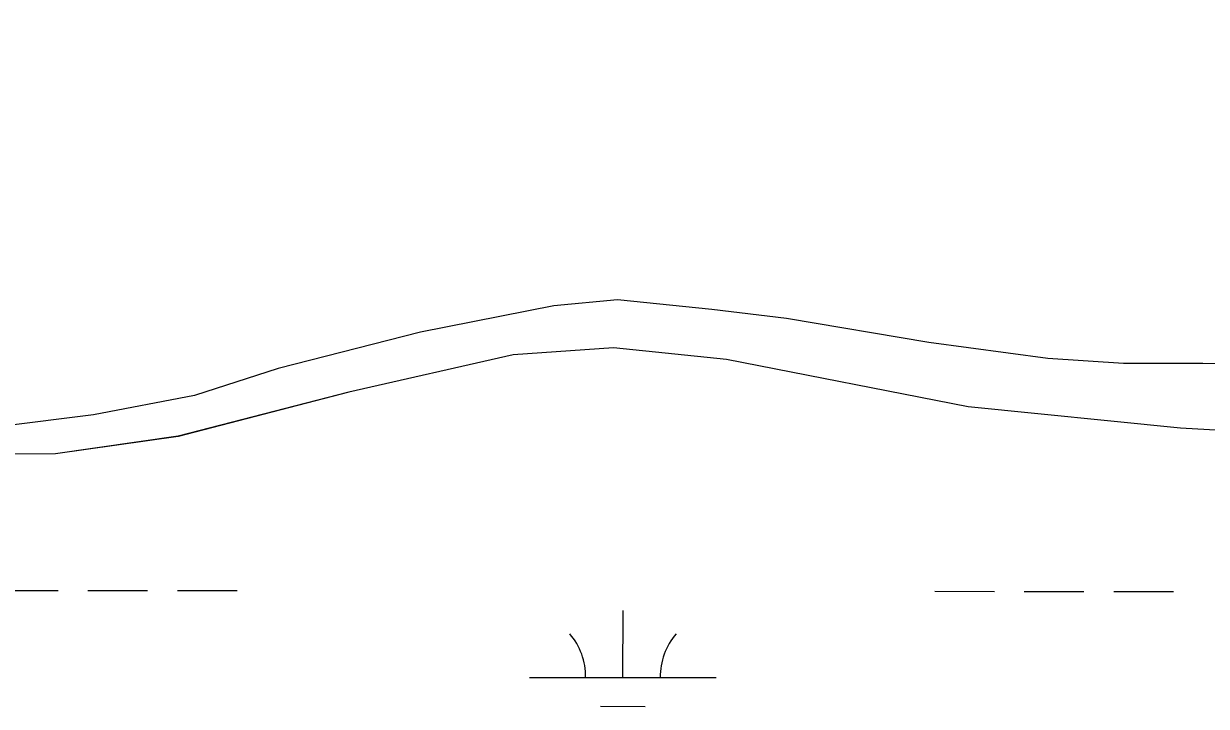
# Model space of a CAD drawing. Extents: x 3148686 to 3186545, y 916144 to 941516.
# Drawn here: x 3175262 to 3175896, y 925683 to 926049 of the extents above; entities that cross this region are included whole.
import ezdxf

# ---------------------------------------------------------------- set-up
doc = ezdxf.new("R2010")
doc.units = 0
for name, color, linetype in [('V-ROAD-CNTR', 7, 'Continuous'), ('V-SITE-VEGE', 7, 'Continuous'), ('V-WETL-SWMP', 7, 'Continuous')]:
    doc.layers.add(name, color=color, linetype=linetype)

msp = doc.modelspace()

# ---------------------------------------------------------------- linework, layer by layer
at = {"layer": 'V-ROAD-CNTR'}
for points in [[(3176550.09, 926049.04), (3176507.59, 926048.41), (3176470.04, 926038.91), (3176429.38, 926019.63), (3176386.8, 925985.93), (3176345.64, 925953.62), (3176312.94, 925927.25), (3176280.69, 925905.89), (3176255.72, 925892.28), (3176220.53, 925879.36), (3176174.97, 925871.54), (3176119.03, 925868.22), (3176052.48, 925866.39), (3175994.75, 925865.29), (3175944.25, 925866.33), (3175894.15, 925866.77), (3175851.67, 925866.74)], [(3175851.67, 925866.74), (3175810.96, 925869.38), (3175747.33, 925877.98), (3175670.98, 925890.94), (3175630.95, 925895.8), (3175580.38, 925900.93), (3175546.3, 925897.63), (3175474.82, 925883.49), (3175398.55, 925864.13), (3175353.67, 925849.67), (3175299.48, 925839.24), (3175249.71, 925832.95), (3175083.88, 925827.71), (3175037.49, 925823.05), (3174964.19, 925813.18), (3174865.26, 925792.22), (3174816.58, 925784.33), (3174691.75, 925765.84), (3174611.66, 925754.85), (3174473.99, 925733.09), (3174361.05, 925723.09), (3174289.25, 925703.77)]]:
    msp.add_lwpolyline(points, dxfattribs=at)
at = {"layer": 'V-SITE-VEGE'}
for p, q in [((3175578.26, 925875.16), (3175524.45, 925871.47)), ((3175638.86, 925868.93), (3175578.26, 925875.16)), ((3175524.45, 925871.47), (3175436.27, 925851.42)), ((3175768.41, 925843.52), (3175638.86, 925868.93)), ((3175436.27, 925851.42), (3175344.87, 925827.7)), ((3175882.18, 925832.05), (3175768.41, 925843.52)), ((3175959.31, 925827.63), (3175882.18, 925832.05)), ((3175344.87, 925827.7), (3175279.02, 925818.35)), ((3175279.02, 925818.35), (3175158.7, 925817.4))]:
    msp.add_line(p, q, dxfattribs=at)
at = {"layer": 'V-WETL-SWMP'}
for p, q in [((3175578.26, 925875.15), (3175524.44, 925871.47)), ((3175638.86, 925868.93), (3175578.26, 925875.15)), ((3175524.44, 925871.47), (3175436.27, 925851.41)), ((3175768.41, 925843.52), (3175638.86, 925868.93)), ((3175436.27, 925851.41), (3175344.87, 925827.69)), ((3175882.18, 925832.05), (3175768.41, 925843.52)), ((3175959.31, 925827.63), (3175882.18, 925832.05)), ((3175344.87, 925827.69), (3175279.03, 925818.36)), ((3175279.03, 925818.36), (3175158.7, 925817.4)), ((3175248.48, 925745.09), (3175280.48, 925745.06)), ((3175296.48, 925745.04), (3175328.48, 925745.01)), ((3175344.48, 925744.99), (3175376.48, 925744.96)), ((3175750.39, 925744.57), (3175782.39, 925744.53)), ((3175798.39, 925744.51), (3175830.39, 925744.48)), ((3175846.39, 925744.46), (3175878.39, 925744.43)), ((3175583.28, 925698.31), (3175583.32, 925734.31)), ((3175533.28, 925698.36), (3175633.28, 925698.26)), ((3175571.26, 925682.89), (3175595.26, 925682.87))]:
    msp.add_line(p, q, dxfattribs=at)
for centre, start, end in [((3175528.04, 925698.84), 359.16781, 40.71147), ((3175638.52, 925698.73), 139.1678, 180.71146)]:
    msp.add_arc(centre, 35.25, start, end, dxfattribs=at)

doc.saveas('drawing.dxf')
